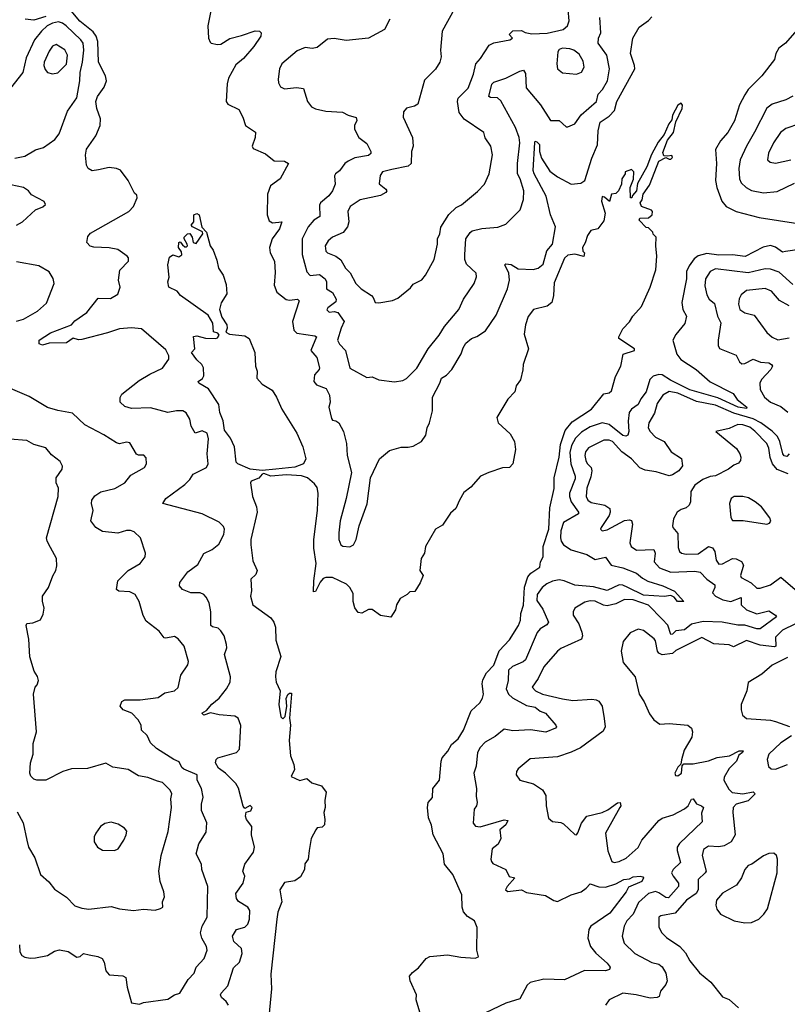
# Model space of a CAD drawing. Extents: x 1552033 to 1694788, y 811965 to 917215.
# Tile 462 of 632: x 1675173 to 1679643, y 838639 to 844372. Entities that reach past the tile are written whole.
import ezdxf

# ---------------------------------------------------------------- set-up
doc = ezdxf.new("R2010")
doc.units = 0

msp = doc.modelspace()

# ---------------------------------------------------------------- linework, layer by layer
at = {"layer": '0CON20XD'}
for points in [[(1677705.4, 844435), (1677632.9, 844305), (1677623.5, 844195), (1677628.5, 844155), (1677620.5, 844125), (1677595, 844084.3), (1677530.5, 844019.5), (1677490.7, 843879.3), (1677472.3, 843867.7), (1677425, 843855.8), (1677407.5, 843835), (1677407.1, 843805), (1677460.8, 843685), (1677464.2, 843635.8), (1677455.6, 843605), (1677452.8, 843535), (1677435, 843519), (1677339.9, 843500.1), (1677285.8, 843485), (1677272.9, 843465), (1677266.8, 843416.8), (1677306, 843385), (1677312, 843375), (1677306.2, 843365), (1677275, 843348.2), (1677155, 843322.5), (1677097.5, 843285), (1677084.5, 843254.5), (1677089.6, 843195), (1677081.8, 843165), (1677056.9, 843133.1), (1676995, 843105.4), (1676969.6, 843085), (1676951.3, 843055), (1676956.4, 843025), (1676965, 843014.6), (1677014.6, 842994.6), (1677044, 842974), (1677071.1, 842925), (1677097.4, 842897.4), (1677131.4, 842835), (1677160.8, 842805), (1677221.2, 842765), (1677231.2, 842755), (1677242.5, 842725), (1677263.9, 842723.9), (1677345, 842737.5), (1677375, 842750), (1677449.3, 842810.7), (1677465, 842832.5), (1677515, 842856.7), (1677537.1, 842885), (1677586.9, 842975), (1677606.7, 843065), (1677605.6, 843095), (1677620, 843125), (1677626, 843164), (1677672.4, 843237.6), (1677715, 843278.1), (1677745, 843294.4), (1677838.9, 843371.1), (1677880, 843415), (1677906.2, 843475), (1677925.6, 843585), (1677917.5, 843635), (1677884.1, 843684.1), (1677876.7, 843715), (1677762.3, 843792.3), (1677732, 843832), (1677722, 843895), (1677725.7, 843915), (1677785, 843974), (1677816.8, 844055), (1677830, 844115), (1677856.2, 844145), (1677906.2, 844223.8), (1677935, 844237.1), (1678026.7, 844255), (1678043.3, 844265), (1678023.6, 844286.4), (1678045, 844306.2), (1678095, 844308.8), (1678117, 844297), (1678155, 844288.9), (1678245, 844293.1), (1678337.5, 844315), (1678363.3, 844335), (1678372, 844365), (1678360.8, 844499.2)], [(1676388.6, 838635), (1676376.2, 838656.2), (1676348.7, 838678.7), (1676342.9, 838695), (1676345.8, 838705), (1676385, 838746.2), (1676418.6, 838851.4), (1676453.3, 838885), (1676468, 838935), (1676464, 838965), (1676419.2, 839005), (1676411.9, 839035), (1676435, 839075.6), (1676485, 839088.5), (1676502.3, 839105), (1676512, 839135), (1676513.5, 839185), (1676502.5, 839205), (1676447.4, 839237.4), (1676436.4, 839255), (1676431.5, 839285), (1676474.1, 839345), (1676483.8, 839385), (1676471.9, 839415), (1676484.4, 839455), (1676534, 839525), (1676540.8, 839555), (1676522.5, 839625), (1676524, 839675), (1676494.3, 839715), (1676488.8, 839735), (1676492.5, 839757.5), (1676520, 839765), (1676526.2, 839785), (1676515, 839796.7), (1676485, 839780), (1676475, 839792.5), (1676447.6, 839897.6), (1676432.2, 839925), (1676372.2, 839985), (1676331.5, 840015), (1676313.3, 840045), (1676316.4, 840063.6), (1676326.2, 840075), (1676435.4, 840104.6), (1676454, 840125), (1676461.7, 840261.7), (1676445.7, 840305), (1676426.4, 840316.4), (1676335, 840324.4), (1676285, 840335.8), (1676245, 840323.3), (1676233.5, 840335), (1676260.6, 840349.4), (1676292.4, 840387.6), (1676335, 840422.5), (1676377.5, 840475), (1676398.6, 840515), (1676401.5, 840545), (1676365.6, 840675), (1676378.9, 840715), (1676378.1, 840735), (1676364.4, 840785), (1676345, 840814.2), (1676328.2, 840828.2), (1676296.3, 840836.3), (1676285.5, 840845.5), (1676286.7, 840925), (1676276.3, 840976.3), (1676259.7, 841009.7), (1676245, 841025.8), (1676225, 841034.3), (1676170, 841035), (1676121.2, 841055), (1676104, 841075), (1676105.8, 841095), (1676153.1, 841156.9), (1676209.9, 841200.1), (1676245, 841262.9), (1676293.2, 841286.8), (1676332.4, 841317.6), (1676361.9, 841375), (1676366.7, 841405), (1676360.6, 841420.6), (1676335, 841446), (1676235, 841494.5), (1676006.7, 841555), (1676024.4, 841585), (1676135, 841665.7), (1676164.3, 841695), (1676182.5, 841725), (1676261.1, 841765), (1676270.4, 841785), (1676264.6, 841845), (1676271.7, 841931.7), (1676264.4, 841964.4), (1676235, 841977.1), (1676195, 841963.8), (1676171.4, 842005), (1676164.4, 842045), (1676142, 842082), (1676122.5, 842095), (1676086.7, 842095), (1676035, 842085.6), (1675935, 842112.5), (1675825, 842108.9), (1675785, 842119.5), (1675758.8, 842145), (1675757.3, 842172.7), (1675768.2, 842191.8), (1675869.7, 842270.2), (1675931.5, 842308.5), (1676005, 842343.8), (1676040.8, 842395), (1676040.8, 842415), (1676025, 842450), (1675882, 842572), (1675825, 842578.6), (1675755, 842572.5), (1675685, 842547.8), (1675535, 842509.7), (1675515, 842508.4), (1675485, 842517.3), (1675445, 842489.6), (1675345, 842488.1), (1675305, 842476.9), (1675287.1, 842485), (1675285.6, 842505), (1675352, 842548), (1675474.2, 842595), (1675495, 842619.4), (1675565, 842667.1), (1675630.4, 842749.6), (1675701.7, 842748.3), (1675745, 842773.6), (1675758.2, 842815), (1675749.4, 842855), (1675756.8, 842913.2), (1675805.8, 842965), (1675805.8, 842985), (1675798, 842995), (1675745, 843032.9), (1675695, 843042.7), (1675605, 843046.6), (1675584, 843054), (1675564.5, 843075), (1675570.8, 843109.2), (1675585, 843128.5), (1675808, 843255), (1675836.2, 843285), (1675857.5, 843335), (1675855, 843350), (1675841.7, 843361.7), (1675804.4, 843435), (1675759.2, 843495), (1675735.9, 843505.9), (1675695, 843511.3), (1675632.7, 843497.3), (1675595, 843491.6), (1675571.5, 843505), (1675561.5, 843525), (1675556.2, 843583.8), (1675562.6, 843617.4), (1675616.7, 843695), (1675641.8, 843755), (1675643.1, 843795), (1675621.4, 843855), (1675616.7, 843895), (1675625.8, 843925), (1675665, 843979.8), (1675677.9, 844015), (1675672.3, 844045), (1675631.9, 844125), (1675627.8, 844245), (1675618.4, 844275), (1675601.3, 844301.3), (1675523.2, 844363.2), (1675463.4, 844435)], [(1676287, 844423), (1676269.4, 844335), (1676272.5, 844265), (1676281.7, 844241.7), (1676287.5, 844235), (1676325, 844227.1), (1676345, 844230), (1676396.9, 844263.1), (1676465, 844278.8), (1676545, 844307.3), (1676570, 844305), (1676580, 844295), (1676578, 844275), (1676536.9, 844215), (1676475.6, 844145), (1676432, 844108), (1676389.7, 844030.3), (1676381.7, 843998.3), (1676375.8, 843895), (1676385, 843880), (1676449.7, 843849.7), (1676472.9, 843805), (1676487.5, 843755), (1676546.7, 843716.7), (1676544.3, 843685.7), (1676526.7, 843635), (1676532.3, 843622.3), (1676605, 843590), (1676655, 843550), (1676715, 843548.1), (1676738, 843535), (1676690.8, 843445), (1676634.3, 843405), (1676617.1, 843355), (1676614.5, 843235), (1676625, 843201.2), (1676645, 843189.5), (1676698.8, 843195), (1676685.6, 843154.4), (1676643.9, 843095), (1676627.1, 843045), (1676631.5, 843015), (1676656.4, 842965), (1676660.2, 842899.8), (1676654.6, 842825.4), (1676670.5, 842785), (1676725, 842742.5), (1676745, 842737.8), (1676790, 842745), (1676800, 842735), (1676761.8, 842615), (1676768.9, 842565), (1676787.6, 842547.6), (1676891.7, 842531.7), (1676900.6, 842525), (1676869.1, 842445), (1676903.3, 842405), (1676918.9, 842345), (1676916.7, 842335), (1676889.1, 842305), (1676886.7, 842265), (1676902, 842245), (1676958.2, 842225), (1676978.1, 842185), (1676981.5, 842145), (1676973.5, 842115), (1676989.1, 842049.1), (1676995, 842040.8), (1677015, 842036.7), (1677031.9, 842025), (1677058.9, 841975), (1677076.8, 841905), (1677079.5, 841835), (1677106.2, 841735), (1677073.9, 841585), (1677039.6, 841455), (1677030.8, 841385), (1677032.4, 841345), (1677043.9, 841315), (1677055, 841306.4), (1677095, 841301.8), (1677116.6, 841313.4), (1677132.2, 841345), (1677150.5, 841425), (1677197, 841553), (1677215.8, 841705), (1677268.8, 841815), (1677326.4, 841863.6), (1677395, 841882.5), (1677435, 841882), (1677465, 841888.8), (1677513.8, 841915), (1677537.9, 841952.1), (1677545.8, 841995), (1677560, 842025), (1677576.9, 842095), (1677577.5, 842175), (1677620, 842255), (1677628.9, 842285), (1677658.7, 842301.3), (1677690.5, 842335), (1677744.6, 842425.4), (1677755, 842461.2), (1677771.7, 842488.3), (1677804.5, 842515.5), (1677835, 842526.7), (1677885, 842560.8), (1677948.8, 842651.2), (1678012.9, 842805), (1678025.4, 842854.6), (1678021.5, 842895), (1677997.5, 842945), (1678005, 842950.6), (1678035, 842945.5), (1678075, 842920.4), (1678162.4, 842917.6), (1678193.3, 842925), (1678222.2, 842947.8), (1678243.4, 843026.6), (1678275.3, 843065), (1678293.9, 843165), (1678264.7, 843235), (1678238.8, 843345), (1678168.2, 843475), (1678163.5, 843493.5), (1678172.5, 843657.5), (1678175, 843663.8), (1678185, 843661.5), (1678199.3, 843645), (1678200.3, 843605), (1678212.4, 843565), (1678260.5, 843490.5), (1678305, 843457.2), (1678385, 843413.2), (1678440.9, 843419.1), (1678464.3, 843435), (1678504.2, 843565.8), (1678537.6, 843642.4), (1678541.8, 843725), (1678553.8, 843775), (1678605, 843810.6), (1678637.7, 843842.3), (1678650.7, 843895), (1678754.5, 844085), (1678753.6, 844105), (1678730, 844175), (1678744.4, 844265), (1678781.4, 844328.6), (1678835, 844366.7), (1678855, 844389.2)], [(1675144.6, 843564.6), (1675202.7, 843577.3), (1675265, 843614.5), (1675312.2, 843627.8), (1675378.1, 843675), (1675402.9, 843707.1), (1675451.1, 843838.9), (1675505, 843916.7), (1675524.1, 844015), (1675525.9, 844065), (1675539.8, 844125), (1675546.5, 844195), (1675542.5, 844235), (1675529.6, 844255), (1675443.9, 844335), (1675421.5, 844351.5), (1675398.4, 844358.4), (1675365, 844350.9), (1675333.5, 844335), (1675299.2, 844305), (1675258.9, 844255), (1675210.5, 844149.5), (1675191.5, 844065), (1675097.5, 843945)], [(1675325, 844390.9), (1675255, 844369.2), (1675205, 844375.4)], [(1677329.2, 844375), (1677297.5, 844315), (1677205, 844264.6), (1677075, 844250.8), (1677005, 844262.2), (1676965, 844259.2), (1676905, 844208.9), (1676875.8, 844204.2), (1676835, 844210.6), (1676788.9, 844191.1), (1676700, 844115), (1676686.9, 844085), (1676679.2, 844025), (1676680, 844005), (1676691.2, 843981.2), (1676715, 843968.8), (1676785, 843977.5), (1676825, 843972), (1676848.8, 843895), (1676872.3, 843865), (1676895, 843852.9), (1676955, 843839.3), (1677052.5, 843832.5), (1677085.7, 843815.7), (1677132.9, 843802.9), (1677136.9, 843785), (1677122.9, 843755), (1677123.1, 843735), (1677148.6, 843685), (1677195, 843650), (1677218.5, 843605), (1677217.5, 843592.5), (1677205, 843581.8), (1677125, 843566.7), (1677085, 843548.6), (1677067.5, 843535), (1677035, 843491.2), (1677012.5, 843475), (1677006.4, 843463.6), (1677009.4, 843415), (1676994.4, 843375), (1676972.9, 843347.1), (1676925.8, 843305), (1676918.9, 843291.1), (1676920, 843225), (1676885.8, 843204.2), (1676853.5, 843165), (1676818.8, 843095), (1676817.1, 843005), (1676845, 842903.8), (1676865, 842882.2), (1676918.8, 842888.8), (1676952.1, 842862.1), (1676959.8, 842845), (1676959.6, 842805), (1676994, 842784), (1677017, 842745), (1677015, 842729.6), (1676998, 842718)], [(1676998, 842718), (1676966.9, 842695), (1676961.7, 842681.7), (1676975, 842668.6), (1677005, 842672.5), (1677025, 842667), (1677063.4, 842615), (1677044.3, 842575), (1677024.1, 842505), (1677035, 842481.8), (1677070.9, 842445), (1677095, 842342.9), (1677195, 842288.8), (1677225, 842292), (1677265, 842275.8), (1677355, 842264), (1677405, 842270.8), (1677425, 842283.1), (1677486.5, 842343.5), (1677551.9, 842455), (1677616.4, 842535), (1677646.4, 842585), (1677730.9, 842685), (1677756.9, 842745), (1677820, 842835), (1677832.9, 842875), (1677831.9, 842895), (1677775, 842949.2), (1677764.6, 842975), (1677765.5, 843005), (1677770.8, 843095), (1677796.8, 843133.2), (1677808.4, 843141.6), (1677865, 843155.4), (1677956.7, 843163.3), (1678005, 843182), (1678087.5, 843265), (1678107.8, 843325), (1678108.8, 843375), (1678088.1, 843445), (1678072.5, 843475), (1678071.6, 843535), (1678086.1, 843655), (1678081.2, 843685), (1678060.5, 843745), (1677975, 843900), (1677955, 843917.5), (1677915, 843918.9), (1677905.8, 843925), (1677922.9, 843997.1), (1677935, 844008.9), (1678005, 844032.1), (1678085, 844072.2), (1678106.9, 844076.9), (1678118, 844058), (1678122.1, 843975), (1678205.9, 843875.9), (1678265, 843785.7), (1678315.5, 843785.5), (1678355, 843748), (1678365, 843747.5), (1678405, 843765.8), (1678442.8, 843817.2), (1678531.8, 843895), (1678542.4, 843937.6), (1678567.3, 843965), (1678595.4, 844015), (1678607.5, 844085), (1678593.1, 844165), (1678541.8, 844235), (1678543.6, 844265), (1678556.8, 844295), (1678552.5, 844385)], [(1679725, 844342), (1679631.9, 844235), (1679593.1, 844205), (1679575.6, 844175), (1679569.3, 844140.7), (1679495.6, 844045), (1679415.4, 843964.6), (1679395.5, 843935), (1679364.8, 843875.2), (1679335, 843782.2), (1679296.1, 843715), (1679255, 843665.7), (1679224.4, 843615), (1679230.8, 843535), (1679224.6, 843435), (1679232.3, 843395), (1679262.2, 843315), (1679286.7, 843285), (1679345.7, 843255.7), (1679480.1, 843220.1), (1679705, 843185.8)], [(1675365, 844055.8), (1675395, 844062), (1675445, 844113.1), (1675452.2, 844165), (1675436.9, 844196.9), (1675385, 844227.8), (1675365, 844217.1), (1675345, 844188.9), (1675315.9, 844125), (1675313.8, 844105), (1675321.2, 844081.2), (1675335, 844064.5), (1675365, 844055.8)], [(1678415, 844054.4), (1678445, 844065.7), (1678460, 844095), (1678455, 844131.2), (1678431.4, 844171.4), (1678400.8, 844195), (1678377.5, 844202.5), (1678335, 844206.1), (1678315, 844198.6), (1678307.1, 844185), (1678300.5, 844115), (1678305.8, 844085), (1678335, 844061.4), (1678415, 844054.4)], [(1677509.5, 838575), (1677482, 838665), (1677483.3, 838695), (1677446.2, 838775), (1677443.9, 838803.9), (1677460, 838825), (1677495, 838850.8), (1677540, 838905), (1677562.4, 838917.6), (1677665, 838926.7), (1677743, 838913), (1677825, 838907.1), (1677844.2, 838915.8), (1677834.7, 838955), (1677836.8, 839086.8), (1677822, 839125), (1677780.7, 839150.7), (1677758, 839178), (1677750, 839205), (1677747, 839277), (1677694.7, 839395), (1677646.6, 839455), (1677640, 839515), (1677581.4, 839625), (1677571.9, 839681.9), (1677553.1, 839725), (1677547.1, 839785), (1677552.2, 839815), (1677576.9, 839843.1), (1677578.5, 839895), (1677618.1, 839945), (1677627.1, 840055), (1677633.5, 840075), (1677666.4, 840113.6), (1677687.9, 840152.1), (1677726.5, 840185), (1677757.2, 840235), (1677802.5, 840347.5), (1677852, 840395), (1677868.9, 840421.1), (1677873.3, 840445), (1677865.4, 840505), (1677870.8, 840529.2), (1677890.9, 840569.1), (1677935, 840614.6), (1677965, 840698.1), (1678025, 840761.1), (1678077.6, 840845), (1678089.6, 840875), (1678092.2, 840915), (1678107, 840963), (1678113.1, 841066.9), (1678132.4, 841127.6), (1678150.3, 841149.7), (1678202, 841185), (1678206.2, 841215), (1678222, 841245), (1678221.5, 841305), (1678255.3, 841405.3), (1678260.1, 841529.9), (1678285, 841642.5), (1678285.5, 841705), (1678314.3, 841825), (1678322.2, 841897.8), (1678349.7, 841979.7), (1678390.1, 842029.9), (1678503.3, 842105), (1678575, 842192.5), (1678605, 842200), (1678619.5, 842210.5), (1678642, 842295), (1678673.3, 842355), (1678687.5, 842425), (1678752.5, 842445), (1678753.3, 842455), (1678662.5, 842515), (1678662.5, 842525), (1678685, 842572.5), (1678725, 842612.5), (1678743.3, 842645), (1678795, 842702.5), (1678845.5, 842814.5), (1678878.6, 842915), (1678883.8, 842995), (1678877.5, 843055), (1678880, 843105), (1678863, 843123), (1678860, 843135), (1678835, 843160), (1678821.7, 843161.7), (1678780, 843205), (1678785, 843216.7), (1678835, 843217.5), (1678855.8, 843235), (1678857.5, 843255), (1678852.1, 843262.1), (1678795, 843283.8), (1678786.7, 843305), (1678798, 843322), (1678803.3, 843355), (1678841.2, 843408.8), (1678857.7, 843452.3), (1678895, 843548.6), (1678935, 843570), (1678955, 843560), (1678965, 843560), (1678975, 843570), (1678971.7, 843581.7), (1678945, 843576.7), (1678925, 843580), (1678917.7, 843597.7), (1678945, 843670), (1678980, 843715), (1678993.2, 843776.8), (1679030.9, 843855), (1679033.2, 843873.2), (1679026, 843886), (1679005, 843874.4), (1678975.5, 843815), (1678971.5, 843788.5), (1678953.8, 843766.2), (1678926.2, 843703.8), (1678890.5, 843659.5), (1678853.1, 843586.9), (1678825.8, 843514.2), (1678771.4, 843418.6), (1678765.6, 843374.4), (1678741.7, 843348.3), (1678737.5, 843335), (1678730, 843335), (1678727.5, 843395), (1678747, 843443), (1678750, 843485), (1678735, 843500), (1678700, 843485), (1678700, 843475), (1678680, 843445), (1678677.5, 843415), (1678660, 843375), (1678645, 843360), (1678620, 843355), (1678607.5, 843312.5), (1678578.3, 843338.3), (1678565, 843342.5), (1678560.6, 843315), (1678583.3, 843245), (1678575, 843200), (1678540, 843155), (1678500, 843145), (1678480, 843115), (1678467, 843073), (1678450, 843045), (1678452.5, 843025), (1678462.5, 843015), (1678457.5, 842992.5), (1678405, 843007.5), (1678365, 843001.2), (1678345, 842983.3), (1678285, 842840), (1678281.9, 842765), (1678271.2, 842725), (1678245, 842703.8), (1678165, 842683.8), (1678135, 842643.3), (1678117.8, 842595), (1678110.6, 842540.6), (1678135.5, 842454.5), (1678104.2, 842365), (1678103.6, 842333.6), (1678088.8, 842275), (1678065, 842240), (1678057.5, 842205), (1678015, 842162.5), (1677952.5, 842055), (1677960, 842025), (1678030, 841960), (1678054.2, 841915), (1678060.5, 841869.5), (1678044, 841786), (1678025, 841763.8), (1677985, 841762), (1677905, 841736.2), (1677857.5, 841715), (1677799.5, 841650.5), (1677760.5, 841619.5), (1677733.8, 841575), (1677713.8, 841525), (1677682.1, 841497.9), (1677635, 841428), (1677593.8, 841405), (1677536.7, 841305), (1677530, 841265), (1677511.2, 841235), (1677504, 841165), (1677523.3, 841135), (1677505, 841092.5), (1677475, 841043.3), (1677445, 841040), (1677430, 841025), (1677388.3, 841001.7), (1677366.7, 840965), (1677362.5, 840935), (1677335, 840892.5), (1677275, 840902.5), (1677225, 840937.5), (1677205, 840937.5), (1677165, 840916.7), (1677145, 840920), (1677125, 840947.5), (1677115.8, 840985), (1677115, 841030), (1677096, 841065), (1677076.2, 841085), (1676995, 841123.5), (1676955, 841124.4), (1676940.9, 841119.1), (1676922.7, 841097.3), (1676895, 841043.3), (1676885, 841040), (1676885.6, 841105), (1676900.4, 841205), (1676886.9, 841295), (1676886.1, 841345), (1676906.5, 841515), (1676910.8, 841615), (1676905, 841647.5), (1676889.5, 841669.5), (1676848.8, 841705), (1676815, 841716.5), (1676727.6, 841722.4), (1676635, 841713.6), (1676595, 841728.9), (1676585, 841725.7), (1676565, 841702.2), (1676521.2, 841685), (1676518, 841675), (1676528.1, 841595), (1676552.5, 841535), (1676556.5, 841505), (1676519.4, 841345), (1676518.6, 841315), (1676531.4, 841221.4), (1676556.2, 841165), (1676548.8, 841141.2), (1676520, 841115), (1676523.6, 841046.4), (1676516.7, 841015), (1676530, 840965), (1676635, 840888.6), (1676652.5, 840865), (1676662.7, 840835), (1676665, 840760), (1676693.6, 840665), (1676665.5, 840575), (1676661.9, 840545), (1676666.9, 840515), (1676690.8, 840465), (1676682.5, 840385), (1676693.8, 840313.8), (1676705, 840301.2), (1676718.8, 840315), (1676728.8, 840375), (1676725, 840420), (1676735, 840442.5), (1676745, 840450), (1676755, 840450), (1676756.2, 840445), (1676744.2, 840305.8), (1676750, 840265), (1676742.3, 840175), (1676750.7, 840085), (1676770.3, 840035), (1676774, 840006), (1676754.4, 839965), (1676805, 839942.9), (1676845, 839953.1), (1676875, 839929.5), (1676930.5, 839910.5), (1676958, 839875), (1676950, 839825), (1676952.9, 839785), (1676943.8, 839755), (1676950.6, 839715), (1676947.8, 839685), (1676935, 839671.4), (1676905, 839666), (1676897.5, 839655), (1676870, 839605), (1676858.6, 839535), (1676852.5, 839485), (1676833.2, 839456.8), (1676831.1, 839425), (1676808.9, 839381.1), (1676775, 839358.6), (1676715, 839349.2), (1676688.7, 839305), (1676698.9, 839235), (1676677.1, 839175), (1676669.7, 839135), (1676635.8, 838815), (1676638.7, 838728.7), (1676624.5, 838565.5)], [(1679675, 843926.2), (1679635, 843904.6), (1679555, 843880), (1679523.4, 843856.6), (1679453.1, 843716.9), (1679404.8, 843635.2), (1679369.2, 843555), (1679360.4, 843505), (1679364.4, 843445), (1679375, 843422.5), (1679402.9, 843395), (1679435, 843377.3), (1679505, 843362.7), (1679585, 843372.2), (1679685, 843420.8)], [(1679715, 843765.6), (1679635, 843738.2), (1679604.2, 843715.8), (1679563.2, 843655), (1679534.6, 843595), (1679527.5, 843555), (1679542.9, 843542.9), (1679575, 843535.5), (1679663.3, 843555)], [(1675155, 843176.2), (1675188.8, 843195), (1675265, 843263.8), (1675308.3, 843281.7), (1675322.5, 843295), (1675315, 843312.5), (1675242.5, 843352.5), (1675224.2, 843375), (1675195, 843395.6), (1675085, 843418.1)], [(1676585, 841746.4), (1676515, 841755.3), (1676443.8, 841785), (1676432.9, 841795), (1676423.6, 841885), (1676400.4, 841935), (1676365, 841981.8), (1676357.2, 842037.2), (1676338.9, 842085), (1676332, 842132), (1676271.8, 842221.8), (1676216.7, 842255), (1676213.3, 842265), (1676237.1, 842282.9), (1676245, 842297.5), (1676243.5, 842345), (1676234.7, 842364.7), (1676205, 842391.9), (1676174, 842435), (1676193.8, 842456.2), (1676185, 842526.7), (1676205, 842532), (1676255, 842518.1), (1676315, 842515.8), (1676325, 842519.2), (1676335.6, 842535.6), (1676326.4, 842546.4), (1676301.2, 842555), (1676297.3, 842605), (1676271.1, 842651.1), (1676110, 842765), (1676090.7, 842790.7), (1676042.5, 842815), (1676036.7, 842845), (1676043, 842873), (1676036.7, 842945), (1676045, 842990), (1676065, 843002.5), (1676099.3, 842990.7), (1676116.4, 843003.6), (1676115, 843020), (1676097.5, 843045), (1676100, 843075), (1676108.3, 843078.3), (1676120.7, 843060.7), (1676135, 843050), (1676145, 843050), (1676150, 843055), (1676147.5, 843065), (1676130, 843095), (1676130, 843105), (1676150, 843125), (1676163, 843127), (1676177.5, 843105), (1676182.5, 843075), (1676201.7, 843068.3), (1676240, 843125), (1676237.5, 843137.5), (1676180, 843165), (1676172.5, 843175), (1676186.7, 843195), (1676187.5, 843235), (1676205, 843242.5), (1676217.5, 843235), (1676233.8, 843163.8), (1676260, 843135), (1676282.5, 843055), (1676299.5, 843029.5), (1676321.7, 842971.7), (1676331.2, 842925), (1676358.8, 842885), (1676375, 842830), (1676378.8, 842775), (1676347, 842723), (1676337.5, 842685), (1676350.7, 842640.7), (1676380, 842595), (1676381.4, 842575), (1676373.1, 842553.1), (1676395, 842540), (1676485, 842532), (1676510, 842515), (1676542.5, 842435), (1676546.7, 842355), (1676556.7, 842325), (1676554.4, 842284.4), (1676585, 842250), (1676642.5, 842215), (1676668.8, 842175), (1676700, 842105), (1676787.8, 841965), (1676822.5, 841885), (1676839.4, 841815), (1676825, 841785.8), (1676775, 841765.6), (1676665, 841754.5), (1676585, 841746.4)], [(1679725, 843034.9), (1679632.7, 843022.7), (1679615, 843018.9), (1679575, 843046.6), (1679545, 843057.1), (1679503.5, 843046.5), (1679397.3, 842992.7), (1679325, 843002.2), (1679245, 843000.6), (1679175, 843011.2), (1679125, 842996.2), (1679100.3, 842979.7), (1679071.5, 842938.5), (1679056.9, 842905), (1679056.1, 842863.9), (1679030, 842725), (1679034.5, 842685), (1679057.1, 842645), (1679047.4, 842602.6), (1678995, 842539.2), (1678976.9, 842505), (1678999.2, 842425), (1679023.6, 842393.6), (1679113.1, 842335), (1679193.2, 842263.2), (1679327.5, 842195), (1679351.1, 842161.1), (1679378.7, 842138.7), (1679407.1, 842115), (1679405, 842107.5), (1679358, 842115), (1679239.6, 842169.6), (1679075, 842216), (1678962.8, 842272.7), (1678915, 842304.2), (1678895, 842305.9), (1678862.9, 842297.1), (1678843.3, 842276.7), (1678822.1, 842205), (1678789.7, 842165), (1678775, 842132.2), (1678736.7, 842105), (1678722.5, 842085), (1678715.8, 842035), (1678721.2, 841975), (1678715, 841952.9), (1678703.4, 841946.6), (1678685, 841951.6), (1678605, 842014.4), (1678565, 842025.2), (1678495, 842001), (1678445, 841970), (1678410, 841935), (1678387, 841893), (1678377.8, 841852.2), (1678381.9, 841785), (1678408.8, 841715), (1678407.6, 841697.6), (1678375.7, 841615), (1678374.3, 841595), (1678384, 841564), (1678427.9, 841505), (1678426.4, 841495), (1678339.6, 841445), (1678324.8, 841395.2), (1678321.9, 841355), (1678326.1, 841335), (1678340.4, 841315), (1678385, 841285.9), (1678475, 841258.2), (1678525, 841228.2), (1678585, 841242.5), (1678618.1, 841195), (1678685, 841179.6), (1678765, 841149.1), (1678799.5, 841119.5), (1678832, 841102), (1678918.6, 841075), (1678985.6, 841045), (1679040, 840985), (1679004.8, 840984.8), (1678985, 841010), (1678965, 841019.2), (1678927.1, 841012.9), (1678805, 841021.5), (1678714.8, 841065), (1678685, 841080.1), (1678665, 841081.9), (1678595, 841049.1), (1678515, 841069), (1678405, 841079.3), (1678344.4, 841105), (1678315, 841109.6), (1678275, 841102.1), (1678242.6, 841087.4), (1678216.2, 841065), (1678186.1, 841025), (1678185, 840990), (1678219.9, 840939.9), (1678252.3, 840865), (1678242.4, 840847.6), (1678204.4, 840825), (1678186.8, 840803.2), (1678118.9, 840645), (1678105, 840632.2), (1678043.9, 840606.1), (1678020.4, 840585), (1678017.1, 840525), (1678005.4, 840475), (1678019.7, 840445), (1678043.3, 840423.3), (1678125, 840378), (1678175, 840369.4), (1678205, 840345.3), (1678235, 840333.5), (1678296.2, 840265), (1678298.8, 840255), (1678292.7, 840247.3), (1678236.1, 840223.9), (1678147.6, 840237.6), (1678045, 840231.2), (1677995, 840241.1), (1677941.7, 840198.3), (1677883.1, 840165), (1677855.5, 840135), (1677838.5, 840105), (1677830.4, 840025), (1677817.5, 839985), (1677833.8, 839895), (1677831.7, 839851.7), (1677838.1, 839815), (1677834.2, 839795), (1677819.4, 839775), (1677813.1, 839693.1), (1677826.9, 839676.9), (1677855, 839672.7), (1677995, 839712.5), (1678015, 839710), (1678005, 839684.5), (1677970, 839655), (1677975.7, 839605), (1677959, 839571), (1677924.6, 839545), (1677917.1, 839485), (1677919.7, 839469.7), (1677929.1, 839459.1), (1678004.6, 839424.6), (1678022.6, 839382.6), (1678055.7, 839375.7), (1678011.4, 839325)], [(1675155, 842617.3), (1675195, 842627.3), (1675276, 842675), (1675328.3, 842721.7), (1675373.8, 842835), (1675368, 842865), (1675345, 842904), (1675285, 842937.8), (1675155, 842961.2)], [(1679675, 842830.5), (1679595, 842901.1), (1679545, 842919.2), (1679515, 842920.6), (1679415, 842897), (1679225, 842920.8), (1679193.3, 842905), (1679167.6, 842862.4), (1679162.9, 842822.9), (1679175, 842770), (1679187.8, 842745), (1679220.1, 842720.1), (1679236.2, 842645), (1679256, 842606), (1679240.3, 842505), (1679240.5, 842475), (1679247.5, 842457.5), (1679345, 842419.2), (1679365, 842380), (1679377.7, 842367.7), (1679395, 842370.5), (1679445, 842395.8), (1679487.5, 842377.5), (1679535, 842373.3), (1679552, 842365), (1679557.1, 842355), (1679548.2, 842335), (1679492.7, 842277.3), (1679482.9, 842255), (1679485, 842218.8), (1679510, 842175), (1679545, 842145.4), (1679605, 842119.5), (1679646.6, 842086.6)], [(1679653.3, 842705), (1679597.5, 842737.5), (1679550.5, 842790.5), (1679515, 842806.1), (1679405.8, 842795), (1679375, 842770), (1679363.5, 842746.5), (1679359.2, 842715), (1679367.5, 842685), (1679395, 842665.7), (1679451.1, 842651.1), (1679525, 842551.4), (1679555, 842523.1), (1679588.3, 842508.3), (1679655, 842519.5)], [(1675171.8, 838985), (1675174.6, 838944.6), (1675185, 838924.2), (1675202.8, 838912.8), (1675235, 838906.9), (1675265, 838910.6), (1675335, 838924), (1675375, 838948), (1675405, 838955.7), (1675455, 838946), (1675505.8, 838914.2), (1675525, 838917.5), (1675545, 838934.2), (1675576.7, 838926.7), (1675627.8, 838917.8), (1675652.9, 838905), (1675665.6, 838885), (1675674.3, 838835), (1675695, 838810), (1675774.3, 838804.3), (1675792, 838795), (1675798.3, 838738.3), (1675825, 838647.5), (1675870.7, 838639.3), (1675895, 838650), (1676035, 838670), (1676075, 838693.8), (1676105, 838703.8), (1676155, 838784), (1676188.6, 838821.4), (1676201.4, 838855), (1676246.7, 838905), (1676265.6, 838955), (1676261.1, 838975), (1676232.9, 839025), (1676226.7, 839055), (1676235, 839094), (1676265.8, 839145.8), (1676269.1, 839325), (1676234.2, 839425), (1676232, 839455), (1676200, 839515), (1676216.4, 839573.6), (1676258.3, 839641.7), (1676263.3, 839695), (1676231.7, 839768.3), (1676231.2, 839805), (1676240.6, 839845), (1676232.2, 839895), (1676207.3, 839945), (1676206.4, 839975), (1676129, 840009), (1676118.1, 840018.1), (1676101.5, 840051.5), (1676070, 840065), (1675969.1, 840129.1), (1675935, 840162.5), (1675916, 840205), (1675882, 840235), (1675880, 840265), (1675863.1, 840295), (1675825.2, 840335.2), (1675775, 840353.3), (1675757.7, 840375), (1675767.7, 840402.3), (1675785, 840412.1), (1675875, 840412.8), (1675980, 840425), (1676017.7, 840452.3), (1676075, 840464.5), (1676096.8, 840483.2), (1676111.9, 840555), (1676151.4, 840615), (1676155.6, 840635), (1676131.5, 840725), (1676095, 840768), (1676075, 840781.2), (1676025, 840770), (1676015, 840773.8), (1675985, 840812.5), (1675910.2, 840870.2), (1675892.9, 840902.9), (1675868.1, 840985), (1675844.6, 841024.6), (1675815, 841040.5), (1675750, 841045), (1675736.7, 841055), (1675743.8, 841105), (1675805, 841164), (1675874.2, 841205.8), (1675903.8, 841245), (1675906.2, 841265), (1675876.7, 841355), (1675839.1, 841389.1), (1675817.9, 841397.9), (1675795, 841397.6), (1675745, 841383), (1675655, 841391.3), (1675615.6, 841415), (1675587.5, 841455), (1675601.5, 841515), (1675591.9, 841555), (1675593.1, 841575), (1675610.5, 841599.5), (1675645, 841623.5), (1675727.6, 841642.4), (1675786.2, 841675), (1675819.7, 841720.3), (1675899.2, 841765), (1675910.6, 841785), (1675910.3, 841820.3), (1675895.5, 841835.5), (1675865, 841835.4), (1675852.6, 841842.6), (1675815, 841908.5), (1675795, 841912.3), (1675755, 841902.7), (1675737.7, 841907.7), (1675663.3, 841955), (1675552.7, 842012.7), (1675480, 842080), (1675395, 842095.5), (1675335, 842114.5), (1675227.4, 842177.4), (1675120, 842225)], [(1679654.7, 841845), (1679640.7, 841829.3), (1679625, 841832.4), (1679618, 841845), (1679600.2, 841915), (1679586.1, 841945), (1679555, 841976), (1679488.8, 842025), (1679445, 842047.3), (1679331.1, 842081.1), (1679225, 842126.6), (1679115, 842149.7), (1679005, 842197), (1678955, 842206.9), (1678917.5, 842185), (1678885, 842137.3), (1678869.8, 842080.2), (1678836.4, 842025), (1678833.4, 841995), (1678843.8, 841973.8), (1678875, 841941.8), (1678926.5, 841915), (1678966.9, 841855), (1679027.6, 841817.6), (1679032.9, 841775), (1679012, 841745), (1678975, 841721.4), (1678955, 841716.7), (1678878.8, 841738.8), (1678815, 841748.1)], [(1679647.9, 841727.9), (1679583.6, 841753.6), (1679556.2, 841785), (1679543.7, 841823.7), (1679536.4, 841876.4), (1679524.3, 841904.3), (1679455, 841976.3), (1679425, 841998.4), (1679385, 842013.2), (1679355, 842015.7), (1679305, 841991.3), (1679227.5, 841975), (1679347.3, 841875), (1679367.3, 841845), (1679373.3, 841825), (1679371.1, 841805), (1679359.8, 841790.2), (1679331.5, 841778.5), (1679301.1, 841755), (1679225, 841715.2), (1679195, 841712.4), (1679151.9, 841695), (1679105, 841660.8), (1679082.4, 841625), (1679079.4, 841565), (1679072.2, 841545), (1679055, 841530), (1679025, 841520.6), (1679002, 841505), (1678980, 841465), (1678974.2, 841425), (1678975.7, 841415), (1679005, 841380), (1679008, 841298), (1679016.1, 841276.1), (1679026.7, 841266.7), (1679055, 841260), (1679125, 841261.6), (1679185, 841304.7), (1679207.3, 841297.3), (1679221.6, 841275), (1679229.3, 841225), (1679245, 841202.7), (1679265, 841203.9), (1679325, 841233.8), (1679345, 841232.7), (1679376.7, 841216.7), (1679388.5, 841195), (1679371.1, 841135), (1679374.2, 841125), (1679433.5, 841093.5), (1679465, 841062.9), (1679485, 841061.5), (1679545, 841081.9), (1679606.1, 841126.1), (1679688.6, 841055)], [(1675159.1, 839759.1), (1675192.5, 839695), (1675213.8, 839595), (1675223.8, 839555), (1675261.7, 839491.7), (1675293.3, 839395), (1675343.2, 839353.2), (1675375, 839308.8), (1675445, 839263.8), (1675495, 839212.5), (1675535, 839198.6), (1675575, 839193.3), (1675705, 839208.6), (1675755, 839194.4), (1675835.9, 839185.9), (1675895, 839192.5), (1675962.3, 839187.7), (1675993.9, 839196.1), (1676007.5, 839205), (1676004, 839235), (1676015.9, 839264.1), (1676012, 839295), (1675991.2, 839355), (1675983.9, 839413.9), (1675997.1, 839505), (1676038.1, 839645), (1676057.9, 839785), (1676053.8, 839835), (1676058.5, 839865), (1676049.4, 839885), (1676005, 839930), (1675975, 839939.2), (1675919.4, 839959.4), (1675865, 839970), (1675805, 840005.7), (1675715, 840020.6), (1675675, 840042.9), (1675567.3, 840012.7), (1675475, 840010), (1675425, 839993.8), (1675325, 839943.3), (1675273.6, 839943.6), (1675255, 839950), (1675238.3, 839968.3), (1675232.5, 839985), (1675236.7, 840045), (1675251.2, 840095), (1675252.3, 840157.7), (1675271.2, 840225), (1675253.3, 840445), (1675262.5, 840485), (1675275, 840500), (1675282.5, 840525), (1675277, 840547), (1675258.3, 840578.3), (1675231.7, 840661.7), (1675226.2, 840765), (1675210, 840845), (1675213.8, 840856.2), (1675249.3, 840860.7), (1675295, 840877.5), (1675309.3, 840910.7), (1675316.2, 840945), (1675306.4, 840986.4), (1675306.7, 841015), (1675341.2, 841065), (1675366.1, 841133.9), (1675383.8, 841165), (1675388.8, 841191.2), (1675388, 841235), (1675351.7, 841298.3), (1675332.9, 841335), (1675330, 841355), (1675397.5, 841595), (1675399.2, 841645), (1675385.8, 841675), (1675386, 841705), (1675420.6, 841755), (1675422.7, 841772.7), (1675409.7, 841799.7), (1675358.6, 841838.6), (1675325, 841880), (1675255, 841898.8), (1675215, 841922.5), (1675115, 841929.2)], [(1678815, 841748.1), (1678785, 841761.8), (1678735.1, 841815.1), (1678678.8, 841855), (1678625.4, 841915), (1678605, 841924.2), (1678575, 841923.9), (1678485, 841878.2), (1678468.7, 841855), (1678464.7, 841835), (1678469.6, 841805), (1678477.5, 841787.5), (1678500.4, 841765), (1678505.7, 841745.7), (1678499.9, 841710.1), (1678475, 841644.2), (1678472.2, 841595), (1678482.6, 841575), (1678501.1, 841561.1), (1678580, 841545), (1678609.6, 841525), (1678611.8, 841505), (1678605.3, 841484.7), (1678559.2, 841415), (1678556.2, 841405), (1678565, 841396.2), (1678595, 841401.1), (1678695, 841455.9), (1678725, 841460.4), (1678735.3, 841455.3), (1678741.1, 841435), (1678727.1, 841325), (1678734.5, 841305), (1678765, 841284.1), (1678866.5, 841286.5), (1678874.6, 841265), (1678868.9, 841215), (1678899.5, 841180.5), (1678965.6, 841155.6), (1679105, 841160.3), (1679135, 841155.4), (1679173.7, 841113.7), (1679220.9, 841080.9), (1679221.5, 841065), (1679208.1, 841035), (1679224.3, 841015), (1679268.6, 840995), (1679315, 840983.9), (1679375, 841007.1), (1679375.3, 840965), (1679405.5, 840935), (1679465, 840913), (1679535, 840929.2), (1679574.2, 840905), (1679580, 840895), (1679485, 840824.4), (1679465, 840824.8), (1679395, 840845.7), (1679355, 840846.9), (1679263.3, 840865), (1679152.7, 840867.3), (1679085, 840851.8), (1679045, 840820.3), (1678995, 840813.8), (1678975, 840794.7), (1678965, 840792.9), (1678947.5, 840847.5), (1678915, 840880.7), (1678835, 840962.3), (1678745, 840994.8), (1678695, 840995.9), (1678645, 840970), (1678595, 840958.9), (1678572.4, 840962.4), (1678525, 840985.4), (1678495, 840988.5), (1678465, 840980.4), (1678405.7, 840945), (1678396.9, 840925), (1678397.1, 840905), (1678428.9, 840855), (1678446.7, 840806.7), (1678451.5, 840785), (1678445.6, 840765), (1678325, 840710.6), (1678305.7, 840695), (1678225, 840603.3), (1678193.1, 840536.9), (1678158, 840485), (1678176, 840465), (1678217.5, 840445), (1678335, 840418.2), (1678395, 840408.5), (1678505, 840415.5), (1678531.1, 840411.1), (1678545, 840404), (1678564.2, 840375), (1678577.1, 840302.9), (1678581.9, 840255), (1678570.2, 840229.8), (1678438.1, 840131.9), (1678385, 840106.7), (1678305, 840080.6), (1678145, 840067.5), (1678075, 840010), (1678065.8, 839995), (1678064.2, 839975), (1678085, 839944.2), (1678165, 839923.8), (1678217.7, 839887.7), (1678236.2, 839855), (1678238.8, 839795), (1678252.7, 839722.7), (1678275, 839704), (1678325, 839698), (1678340.5, 839690.5), (1678405, 839628.8), (1678415, 839626.7), (1678423, 839637), (1678445.3, 839694.7), (1678476, 839734), (1678564.6, 839755.4), (1678598.3, 839771.7), (1678655, 839812.5), (1678670, 839815), (1678673.3, 839795), (1678668.8, 839785), (1678583.9, 839635), (1678597.3, 839532.7), (1678621.2, 839471.2), (1678635.6, 839465.6), (1678665, 839470.5), (1678705, 839490), (1678775, 839552.5), (1678796.4, 839595), (1678895, 839709.1), (1678915, 839722.7), (1678978.1, 839741.9), (1679045, 839777.8), (1679065, 839795.7), (1679085, 839833.1), (1679095.4, 839835.4), (1679115, 839805.6), (1679144, 839795), (1679154.3, 839785), (1679142.7, 839752.7), (1679148.3, 839701.7), (1679015.4, 839575), (1679002.2, 839555), (1679001.2, 839535), (1679022.2, 839465), (1678978.2, 839425), (1678969.6, 839405), (1678977.7, 839385), (1679009.6, 839345), (1679010.4, 839325), (1678950.8, 839259.2), (1678935, 839261.2), (1678895, 839289.2), (1678875, 839296.2), (1678835, 839285.3), (1678777.3, 839232.7), (1678745, 839164.4), (1678708.7, 839125), (1678692.8, 839095), (1678681.1, 839035), (1678693.1, 838995), (1678755, 838935.5), (1678855, 838882.3), (1678895, 838872.2), (1678915, 838856.9), (1678935, 838821.2), (1678943.5, 838775), (1678936.7, 838755), (1678905.5, 838715), (1678897.8, 838685), (1678885, 838677.9), (1678845, 838674.7), (1678763.8, 838693.8), (1678685, 838703.4), (1678605, 838665.8), (1678584.4, 838635)], [(1679525, 841433.8), (1679539.3, 841440.7), (1679547, 841453), (1679540.7, 841470.7), (1679493.3, 841535), (1679456.7, 841565), (1679417.9, 841587.9), (1679385, 841595.8), (1679334.1, 841595.9), (1679315.9, 841584.1), (1679306, 841555), (1679313.9, 841473.9), (1679325, 841456.7), (1679385.7, 841455.7), (1679525, 841433.8)], [(1679691.1, 840855), (1679615, 840817.5), (1679574.1, 840775.9), (1679576, 840725), (1679568.8, 840721.2), (1679485, 840729.2), (1679405, 840757.6), (1679329.7, 840720.3), (1679305, 840732.2), (1679215, 840738.4), (1679145, 840774.2), (1678995, 840700), (1678975, 840681.7), (1678915, 840673.9), (1678894.2, 840684.2), (1678886.9, 840695), (1678875.3, 840755.3), (1678867.3, 840767.3), (1678806.2, 840815), (1678775, 840822.9), (1678728.9, 840801.1), (1678688.3, 840751.7), (1678675.7, 840695), (1678688.3, 840628.3), (1678757.1, 840545), (1678780.8, 840445), (1678809.7, 840399.7), (1678840.3, 840330.3), (1678865.7, 840295.7), (1678900.9, 840270.9), (1678955, 840273.3), (1679064.5, 840264.5), (1679085, 840246.2), (1679092.1, 840225), (1679086.9, 840195), (1679042, 840118), (1679027.5, 840062.5), (1679022.9, 840037.1), (1679005, 840019.2), (1678989.2, 839985), (1678991.4, 839971.4), (1679005, 839969.2), (1679027.1, 839985), (1679031.7, 840028.3), (1679041.2, 840038.8), (1679095, 840039.4), (1679185, 840057.1), (1679235, 840075.4), (1679306.2, 840085), (1679362, 840115), (1679385.3, 840115.3), (1679381.4, 840105), (1679361.2, 840088.8), (1679346.8, 840055), (1679305, 840012.9), (1679275, 839961.2), (1679273.1, 839945), (1679301.9, 839891.9), (1679322.8, 839872.8), (1679385, 839864.6), (1679445, 839875.4), (1679457.1, 839865), (1679415, 839824.1), (1679345.4, 839805), (1679327.1, 839785), (1679325.4, 839755), (1679340.4, 839625), (1679315.4, 839585), (1679275, 839562.4), (1679245, 839556.5), (1679185, 839559.6), (1679155, 839540.8), (1679148.2, 839505), (1679170.4, 839415), (1679165.6, 839404.4), (1679124.1, 839365), (1679123.5, 839305), (1679112.2, 839285), (1679055.4, 839245), (1678989.3, 839170.7), (1678907.5, 839155), (1678894.4, 839145.6), (1678895, 839087.5), (1678913.3, 839055), (1678938.9, 839028.9), (1679018.1, 838975), (1679049.6, 838939.6), (1679075, 838892), (1679131.7, 838821.7), (1679198.7, 838768.7), (1679265, 838682.5), (1679305, 838667.5), (1679359.3, 838619.3)], [(1679645, 840658.2), (1679555.5, 840614.5), (1679495, 840562), (1679415, 840512.5), (1679406.7, 840465), (1679374.3, 840385), (1679374.1, 840354.1), (1679382.7, 840322.7), (1679405, 840304), (1679545, 840293.8), (1679574.1, 840285.9), (1679656.4, 840256.4)], [(1679667.6, 840202.4), (1679605, 840161.4), (1679535.8, 840095), (1679525.8, 840065), (1679533, 840023), (1679549.5, 840009.5), (1679575, 840008), (1679645, 840036)], [(1675725, 839533.8), (1675745.6, 839544.4), (1675778.8, 839595), (1675793.3, 839625), (1675796.4, 839646.4), (1675782.5, 839665), (1675747.3, 839687.3), (1675705, 839698.8), (1675668.3, 839691.7), (1675643.3, 839675), (1675616.7, 839635), (1675606.7, 839615), (1675606.7, 839585), (1675626.7, 839555), (1675655, 839536.7), (1675725, 839533.8)], [(1679395, 839114), (1679435, 839116.2), (1679476.7, 839135), (1679506.8, 839163.2), (1679528, 839195), (1679583.8, 839405), (1679586.7, 839485), (1679580, 839505), (1679565, 839520), (1679535, 839517.5), (1679505, 839503.3), (1679437.5, 839455), (1679415, 839446.7), (1679396.2, 839425), (1679376, 839375), (1679346.6, 839333.4), (1679265, 839286), (1679230, 839245), (1679227.3, 839217.3), (1679233, 839193), (1679255, 839164), (1679334.3, 839124.3), (1679395, 839114)], [(1678011.4, 839325), (1678002, 839305), (1678015.8, 839295.8), (1678095, 839305.8), (1678125, 839290), (1678235, 839271.9), (1678283.7, 839243.7), (1678305, 839238.5), (1678385, 839276.5), (1678442.5, 839295), (1678471.4, 839315), (1678495, 839341.2), (1678545, 839322.2), (1678585, 839320.5), (1678645, 839341.2), (1678690.6, 839365), (1678725, 839370.4), (1678745, 839381.1), (1678785.6, 839385.6), (1678801.2, 839381.2), (1678806.2, 839375), (1678795.7, 839355), (1678718.3, 839321.7), (1678704.6, 839295), (1678609.4, 839170.6), (1678499.2, 839095), (1678488.1, 839075), (1678481.8, 839025), (1678497.9, 838975), (1678527.7, 838937.7), (1678595, 838879.4), (1678611.9, 838855), (1678608.3, 838841.7), (1678584.1, 838834.1), (1678463.1, 838836.9), (1678345, 838782.5), (1678225, 838785.4), (1678145, 838766.9), (1678129.3, 838750.7), (1678085, 838672), (1678003.3, 838645), (1677885, 838588.8)]]:
    msp.add_lwpolyline(points, dxfattribs=at)

doc.saveas('drawing.dxf')
